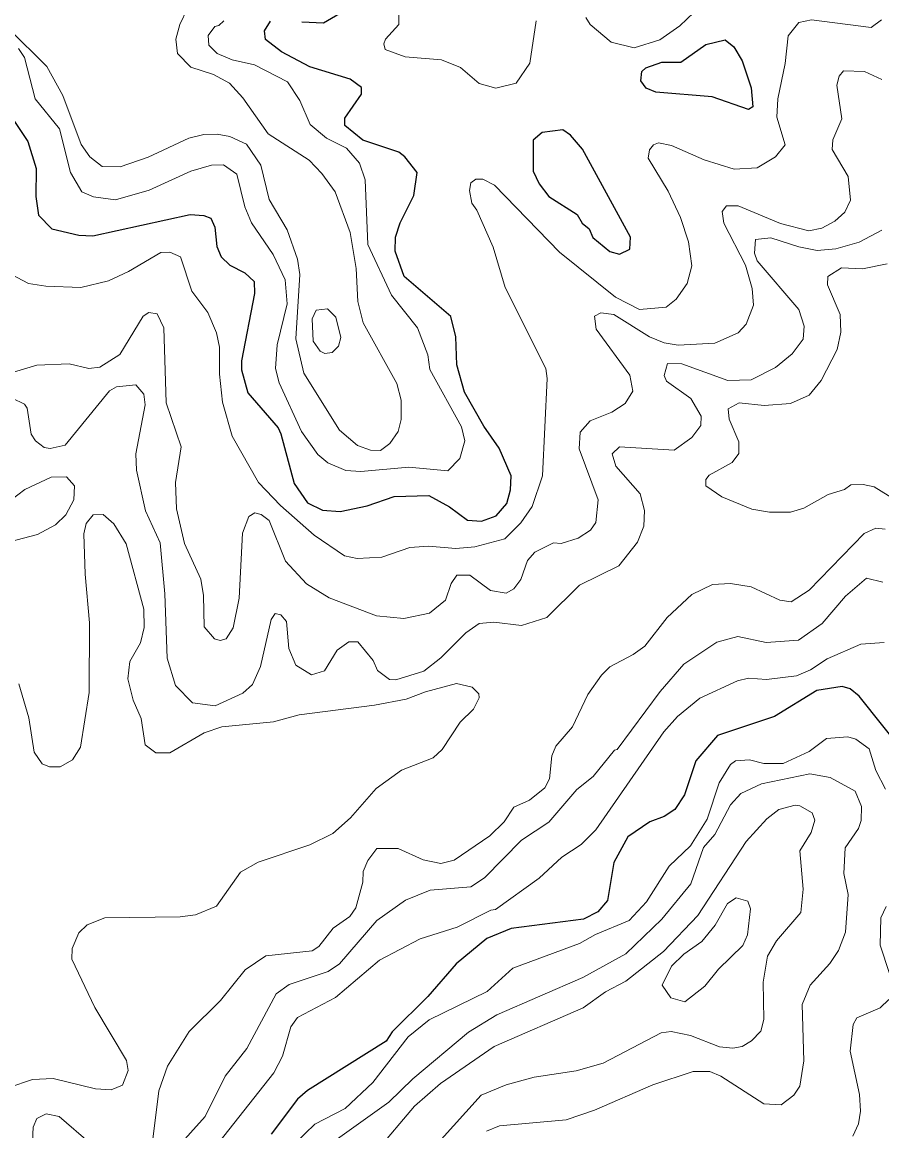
# Model space of a CAD drawing. Extents: x 763.2 to 816.8, y 7896.5 to 7952.7.
# Drawn here: x 793.698 to 796.137, y 7912.79 to 7915.937 of the extents above; entities that cross this region are included whole.
import ezdxf

# ---------------------------------------------------------------- set-up
doc = ezdxf.new("R2010")
doc.units = 0
doc.header["$LTSCALE"] = 0.064
doc.layers.add('1', color=7, linetype='Continuous', lineweight=25)
doc.layers.add('2', color=7, linetype='Continuous', lineweight=13)

msp = doc.modelspace()

# ---------------------------------------------------------------- linework, layer by layer
at = {"layer": '1'}
for points in [[(795.0514, 7914.7282), (795.0075, 7914.7906), (794.9526, 7914.8868), (794.9314, 7914.9649), (794.9279, 7915.0437), (794.9138, 7915.1013), (794.7819, 7915.2149), (794.7557, 7915.287), (794.7571, 7915.327), (794.7705, 7915.3673), (794.8091, 7915.4447), (794.8189, 7915.5101), (794.7838, 7915.5547), (794.7663, 7915.5679), (794.6642, 7915.6018), (794.613, 7915.6439), (794.6129, 7915.6646), (794.6604, 7915.7331), (794.6607, 7915.7515), (794.6285, 7915.7749), (794.514, 7915.8101), (794.4336, 7915.8526), (794.3886, 7915.8875), (794.3858, 7915.9122), (794.4029, 7915.94)], [(794.4915, 7915.9384), (794.5532, 7915.9352), (794.5982, 7915.9613)], [(793.6325, 7915.7197), (793.714, 7915.5983), (793.7377, 7915.5218), (793.7364, 7915.4422), (793.7443, 7915.3892), (793.7819, 7915.3507), (793.8589, 7915.3323), (793.8983, 7915.3305), (794.1743, 7915.391), (794.2131, 7915.3881), (794.2328, 7915.3804), (794.2446, 7915.3557), (794.25, 7915.2999), (794.2626, 7915.2711), (794.2866, 7915.2477), (794.3292, 7915.2259), (794.3558, 7915.2014), (794.3567, 7915.1673), (794.3198, 7914.9755), (794.32, 7914.9501), (794.3384, 7914.8846), (794.4242, 7914.7854), (794.4317, 7914.7691), (794.4692, 7914.6278), (794.5073, 7914.573), (794.5496, 7914.5518), (794.5999, 7914.5483), (794.6763, 7914.5641), (794.7529, 7914.5906), (794.852, 7914.5934), (794.9107, 7914.5616), (794.9618, 7914.5239), (795.0009, 7914.5206)], [(795.0009, 7914.5206), (795.043, 7914.5355), (795.0729, 7914.5713), (795.0837, 7914.6099), (795.0852, 7914.6498), (795.0514, 7914.7282)], [(796.2068, 7913.8558), (796.0727, 7914.0245), (796.0468, 7914.0451), (796.0249, 7914.0517), (795.9524, 7914.0404), (795.8324, 7913.9667), (795.6707, 7913.912), (795.6089, 7913.8407), (795.5773, 7913.7436), (795.5493, 7913.7023), (795.5194, 7913.6821), (795.4785, 7913.6677), (795.4167, 7913.6247), (795.3768, 7913.5523), (795.3585, 7913.4445), (795.331, 7913.4116), (795.291, 7913.3908), (795.0849, 7913.3646), (795.0162, 7913.3367), (794.9289, 7913.2641), (794.8493, 7913.1712), (794.7478, 7913.0709), (794.7309, 7913.0452), (794.5078, 7912.9051), (794.4792, 7912.88), (794.4041, 7912.7805)]]:
    msp.add_lwpolyline(points, dxfattribs=at)
for points in [[(795.4959, 7915.7383), (795.4687, 7915.7497), (795.453, 7915.7709), (795.4559, 7915.797), (795.4675, 7915.8077), (795.5129, 7915.8233), (795.5668, 7915.8238), (795.6372, 7915.874), (795.6929, 7915.8874), (795.7171, 7915.8671), (795.7408, 7915.8269), (795.7659, 7915.7511), (795.771, 7915.6967), (795.7584, 7915.6891), (795.6558, 7915.725)], [(795.2876, 7915.5768), (795.2532, 7915.6162), (795.2315, 7915.6317), (795.1728, 7915.6242), (795.1482, 7915.602), (795.1481, 7915.5139), (795.1645, 7915.4784), (795.1926, 7915.4424), (795.2723, 7915.3916), (795.2863, 7915.3667), (795.3066, 7915.3505), (795.317, 7915.326), (795.365, 7915.2863), (795.3928, 7915.2783), (795.4217, 7915.2929), (795.4238, 7915.327)]]:
    msp.add_lwpolyline(points, close=True, dxfattribs=at)
at = {"layer": '2'}
for points in [[(793.6593, 7915.9189), (793.7679, 7915.8113), (793.8132, 7915.7287), (793.8649, 7915.5895), (793.8899, 7915.555), (793.925, 7915.5275), (793.976, 7915.5264), (794.0557, 7915.5542), (794.1705, 7915.6076), (794.2137, 7915.6182), (794.2514, 7915.6196), (794.2875, 7915.6129), (794.3342, 7915.5912), (794.3754, 7915.531), (794.3982, 7915.4337), (794.4499, 7915.3479), (794.4792, 7915.2641), (794.4854, 7915.2205), (794.4743, 7915.0387), (794.4968, 7914.9408), (794.5982, 7914.7791), (794.6491, 7914.7353), (794.6865, 7914.7227), (794.7144, 7914.7213), (794.741, 7914.741), (794.7649, 7914.775), (794.7733, 7914.8092), (794.7731, 7914.8644), (794.7606, 7914.9118), (794.6652, 7915.0833), (794.65, 7915.1438), (794.6451, 7915.2378), (794.6286, 7915.3403), (794.586, 7915.4553), (794.5482, 7915.5079), (794.512, 7915.5456), (794.3954, 7915.6197), (794.3242, 7915.7222), (794.2857, 7915.7637), (794.2409, 7915.7889), (794.1765, 7915.8095), (794.1389, 7915.848), (794.1342, 7915.8892), (794.1451, 7915.9305), (794.1674, 7915.9761)], [(794.7663, 7915.9833), (794.7666, 7915.9309), (794.7292, 7915.8892), (794.7243, 7915.8753), (794.7279, 7915.8596), (794.7841, 7915.8383), (794.8877, 7915.83), (794.9411, 7915.8086), (794.9949, 7915.7629), (795.0422, 7915.7498), (795.0998, 7915.7643), (795.1382, 7915.8209), (795.1562, 7915.941)], [(794.8485, 7914.9933), (794.82, 7915.0694), (794.7462, 7915.1626), (794.6787, 7915.306), (794.6715, 7915.49), (794.6553, 7915.5368), (794.6177, 7915.5796), (794.5613, 7915.6082), (794.5149, 7915.6464), (794.4857, 7915.715), (794.4508, 7915.7674), (794.3573, 7915.8163), (794.2935, 7915.8301), (794.251, 7915.8479), (794.2271, 7915.8716), (794.226, 7915.8995), (794.2443, 7915.925), (794.2554, 7915.9272), (794.2699, 7915.9413)], [(796.1363, 7915.9436), (796.1072, 7915.9222), (795.9377, 7915.9435), (795.9011, 7915.9361), (795.8714, 7915.8985), (795.8628, 7915.8195), (795.8417, 7915.7198), (795.8388, 7915.6677), (795.8625, 7915.589), (795.8356, 7915.5547), (795.7837, 7915.5234), (795.718, 7915.5195), (795.6329, 7915.5462), (795.54, 7915.5874), (795.5032, 7915.5947), (795.4893, 7915.5891), (795.4776, 7915.5746), (795.4737, 7915.5515), (795.5312, 7915.4574), (795.5653, 7915.383), (795.5887, 7915.3133), (795.5981, 7915.2451), (795.5848, 7915.195), (795.5536, 7915.1509), (795.5251, 7915.1282), (795.4498, 7915.1218), (795.3809, 7915.1566), (795.222, 7915.2845), (795.0378, 7915.4749), (795.0052, 7915.4914), (794.9851, 7915.4911), (794.9709, 7915.4814)], [(795.2974, 7915.95), (795.3093, 7915.9306), (795.3689, 7915.88), (795.434, 7915.8647), (795.5076, 7915.8868), (795.5638, 7915.927), (795.6033, 7915.9646)], [(793.6876, 7915.8627), (793.7041, 7915.8366), (793.7343, 7915.7197), (793.8033, 7915.6347), (793.8352, 7915.5106), (793.8668, 7915.4553), (793.9004, 7915.4409), (793.9629, 7915.4327), (794.0578, 7915.4602), (794.1768, 7915.5143), (794.235, 7915.531), (794.2691, 7915.5322), (794.3068, 7915.5055), (794.3295, 7915.4133), (794.3487, 7915.368), (794.41, 7915.2778), (794.4443, 7915.2062), (794.4496, 7915.1372), (794.4218, 7915.0216), (794.4166, 7914.9539), (794.4267, 7914.9131), (794.4903, 7914.7756), (794.5364, 7914.7097), (794.5653, 7914.6859), (794.6158, 7914.6649), (794.659, 7914.6617), (794.7946, 7914.6745), (794.9057, 7914.6639)], [(794.3233, 7914.4864), (794.3405, 7914.5337), (794.3579, 7914.5445), (794.3755, 7914.5397), (794.3984, 7914.5227), (794.4447, 7914.4069), (794.505, 7914.3433), (794.569, 7914.3036), (794.7033, 7914.2517), (794.7806, 7914.2442), (794.8535, 7914.2592), (794.8986, 7914.2966), (794.9148, 7914.3441), (794.9308, 7914.3674), (794.9683, 7914.3671), (795.0271, 7914.3242), (795.0707, 7914.3167), (795.0925, 7914.3283), (795.1132, 7914.3552), (795.1314, 7914.4095), (795.1526, 7914.4324), (795.2052, 7914.459), (795.2275, 7914.4578), (795.2756, 7914.4724), (795.3101, 7914.4952), (795.3258, 7914.5166), (795.3318, 7914.5816), (795.278, 7914.7257), (795.2809, 7914.7736), (795.3092, 7914.806), (795.3709, 7914.8306), (795.4087, 7914.8548), (795.4303, 7914.8893), (795.4217, 7914.9355), (795.3264, 7915.0662), (795.3215, 7915.1024), (795.3394, 7915.1118), (795.3766, 7915.1073), (795.4778, 7915.0439), (795.5195, 7915.0265), (795.5589, 7915.0199), (795.6635, 7915.0262), (795.7292, 7915.0557), (795.7519, 7915.0796), (795.7725, 7915.1339), (795.7694, 7915.1812), (795.7498, 7915.2476), (795.6888, 7915.3667), (795.6843, 7915.3999), (795.6962, 7915.4158), (795.7291, 7915.4159), (795.8495, 7915.3661), (795.9297, 7915.3453), (795.9672, 7915.3521), (796.0038, 7915.3724), (796.0317, 7915.3974), (796.0483, 7915.4319), (796.0416, 7915.4986), (795.9962, 7915.5753), (795.9979, 7915.6031), (796.0238, 7915.6624), (796.0094, 7915.7582), (796.0158, 7915.7834), (796.0281, 7915.7986), (796.088, 7915.7971), (796.1374, 7915.7742)], [(794.9709, 7915.4814), (794.9674, 7915.4594), (794.974, 7915.4231), (794.9879, 7915.4039), (795.0342, 7915.2982), (795.0687, 7915.184)], [(796.1373, 7915.3471), (796.0731, 7915.313), (796.0064, 7915.2934), (795.9533, 7915.2894), (795.9014, 7915.299), (795.8219, 7915.3253), (795.779, 7915.3198), (795.7755, 7915.2819), (795.7829, 7915.2595), (795.9013, 7915.1219), (795.917, 7915.0738), (795.9139, 7915.037), (795.883, 7914.9956), (795.8352, 7914.9567), (795.7662, 7914.9215), (795.7002, 7914.9196), (795.5695, 7914.967), (795.5293, 7914.968)], [(795.0687, 7915.184), (795.1835, 7914.9539), (795.1875, 7914.9253), (795.1742, 7914.649), (795.145, 7914.5623), (795.1124, 7914.5159), (795.067, 7914.4708), (794.982, 7914.4481), (794.9285, 7914.4431), (794.8505, 7914.4494), (794.7979, 7914.4463), (794.7182, 7914.4185), (794.6484, 7914.4151), (794.6122, 7914.4226), (794.5263, 7914.4812), (794.4309, 7914.5651), (794.3683, 7914.6305), (794.2936, 7914.7619), (794.2659, 7914.859), (794.2574, 7914.9379), (794.2573, 7915.0142), (794.2488, 7915.055), (794.2244, 7915.1135), (794.1796, 7915.1739), (794.1474, 7915.2707), (794.1167, 7915.2842), (794.0912, 7915.2831), (793.9998, 7915.229), (793.9432, 7915.2029), (793.8644, 7915.1842), (793.765, 7915.1875), (793.7157, 7915.1956), (793.6513, 7915.229)], [(796.2222, 7914.5518), (796.115, 7914.6185), (796.0837, 7914.6249), (796.0488, 7914.6235), (796.0313, 7914.6106), (795.985, 7914.5967), (795.9158, 7914.5574), (795.8777, 7914.5466), (795.818, 7914.5467), (795.768, 7914.5553), (795.6829, 7914.5896), (795.6379, 7914.6211), (795.638, 7914.6395), (795.6468, 7914.6515), (795.7128, 7914.6875), (795.7312, 7914.7125), (795.7312, 7914.746), (795.7039, 7914.8105), (795.7012, 7914.8393), (795.7326, 7914.857), (795.8032, 7914.8488), (795.8777, 7914.8544), (795.9306, 7914.8788), (795.9648, 7914.9196), (796.0105, 7915.0077), (796.0207, 7915.0576), (796.0188, 7915.1076), (795.9833, 7915.1918), (795.9834, 7915.2156), (796.0226, 7915.2397), (796.0819, 7915.2368), (796.1525, 7915.2511)], [(793.5869, 7914.9179), (793.7399, 7914.9637), (793.8314, 7914.9671), (793.8866, 7914.9541), (793.9183, 7914.9577), (793.9752, 7914.9943), (794.0407, 7915.1023), (794.0569, 7915.1131), (794.0806, 7915.1092), (794.0995, 7915.0692), (794.1062, 7914.8565), (794.1486, 7914.7322), (794.1326, 7914.631), (794.1357, 7914.5554), (794.1583, 7914.4575), (794.2046, 7914.3566), (794.2128, 7914.3096), (794.2143, 7914.2208), (794.2431, 7914.1864)], [(794.9057, 7914.6639), (794.9401, 7914.6982), (794.9541, 7914.7491), (794.944, 7914.7887), (794.8545, 7914.9511), (794.8485, 7914.9933)], [(795.5293, 7914.968), (795.5198, 7914.9342), (795.526, 7914.9185), (795.5948, 7914.8685), (795.6241, 7914.8184), (795.623, 7914.7923)], [(795.623, 7914.7923), (795.5976, 7914.758), (795.5478, 7914.7222), (795.3924, 7914.7322), (795.3719, 7914.7122), (795.3824, 7914.6771), (795.4511, 7914.5988), (795.4636, 7914.5507), (795.4619, 7914.5063), (795.4435, 7914.4612), (795.3911, 7914.3941), (795.2796, 7914.3394), (795.1867, 7914.2471), (795.1145, 7914.2244), (795.0363, 7914.2341), (794.9949, 7914.2306), (794.9569, 7914.2041), (794.8855, 7914.1329), (794.8372, 7914.0955), (794.7585, 7914.0702), (794.74, 7914.0712), (794.7056, 7914.0968), (794.6936, 7914.1249), (794.6501, 7914.1783), (794.6251, 7914.1779), (794.5917, 7914.1542), (794.5559, 7914.0964), (794.5192, 7914.0848), (794.4741, 7914.1118), (794.4548, 7914.159), (794.4476, 7914.2363), (794.432, 7914.2552), (794.4158, 7914.2586), (794.4048, 7914.2421), (794.3742, 7914.1084), (794.351, 7914.0568), (794.3244, 7914.0324), (794.2457, 7913.9966), (794.1813, 7914.0055), (794.1327, 7914.0539), (794.1096, 7914.1315), (794.1029, 7914.3141), (794.0896, 7914.4594), (794.0474, 7914.55), (794.0224, 7914.6658), (794.0207, 7914.7118), (794.0468, 7914.8512), (794.0433, 7914.8816), (794.0201, 7914.9076), (793.9653, 7914.9019), (793.946, 7914.8905), (793.8199, 7914.7369), (793.7769, 7914.7273), (793.7604, 7914.7301), (793.7356, 7914.7492), (793.7234, 7914.7674), (793.7118, 7914.8416), (793.7041, 7914.8527), (793.6696, 7914.8698)], [(793.6657, 7914.5807), (793.7057, 7914.6109), (793.7797, 7914.6455), (793.8234, 7914.6466), (793.8459, 7914.6209), (793.8446, 7914.5817), (793.8217, 7914.5384), (793.7924, 7914.5104), (793.7409, 7914.4833), (793.6618, 7914.4624)], [(793.6883, 7914.0591), (793.7167, 7913.9625), (793.7314, 7913.8652), (793.7546, 7913.8322), (793.775, 7913.8234), (793.8056, 7913.8232), (793.8402, 7913.8434), (793.8632, 7913.879), (793.8875, 7914.0347), (793.8893, 7914.2318), (793.8761, 7914.37), (793.8728, 7914.4851), (793.8798, 7914.5139), (793.8996, 7914.5385), (793.9273, 7914.5396), (793.9579, 7914.5133), (793.9933, 7914.4564), (794.0432, 7914.2709), (794.0436, 7914.2194), (794.0337, 7914.1752), (794.0031, 7914.1221), (793.9974, 7914.0737), (794.0123, 7914.0132), (794.0352, 7913.9605), (794.0471, 7913.8864), (794.0768, 7913.8631), (794.117, 7913.8628), (794.2141, 7913.9199), (794.264, 7913.9366), (794.4112, 7913.9516), (794.4841, 7913.9712), (794.6976, 7913.9981), (794.7875, 7914.0156), (794.8418, 7914.0367), (794.9302, 7914.0598), (794.9748, 7914.0501), (794.9931, 7914.0303), (794.9947, 7914.019), (794.9783, 7913.9873), (794.9403, 7913.9504), (794.8891, 7913.8723), (794.8638, 7913.8495), (794.7742, 7913.814), (794.7023, 7913.762), (794.6292, 7913.6792), (794.5795, 7913.6341), (794.5138, 7913.6018), (794.3671, 7913.5528), (794.3172, 7913.5246), (794.2496, 7913.428), (794.1897, 7913.4031), (794.1465, 7913.3975), (793.9326, 7913.3945)], [(796.1467, 7914.4982), (796.12, 7914.5005), (796.0869, 7914.4861), (795.9308, 7914.3251), (795.8798, 7914.292), (795.8475, 7914.297), (795.7661, 7914.3343), (795.7075, 7914.3443), (795.6567, 7914.3408), (795.5984, 7914.313), (795.5277, 7914.2474), (795.4641, 7914.166), (795.4318, 7914.142), (795.3651, 7914.1076), (795.3412, 7914.0841)], [(794.2431, 7914.1864), (794.26, 7914.1818), (794.2766, 7914.187), (794.2966, 7914.2179), (794.3131, 7914.3023), (794.3233, 7914.4864)], [(796.1398, 7914.3478), (796.0936, 7914.3589), (796.0339, 7914.3081), (795.9675, 7914.2306), (795.9007, 7914.1835), (795.8087, 7914.1768), (795.7289, 7914.1932), (795.6684, 7914.177), (795.5751, 7914.1153), (795.5081, 7914.0377), (795.3857, 7913.8723), (795.3784, 7913.8706), (795.3177, 7913.7959), (795.2713, 7913.7591), (795.192, 7913.6668), (795.1148, 7913.6158), (795.0099, 7913.5084), (794.9705, 7913.4832), (794.8556, 7913.4732), (794.7859, 7913.445), (794.7041, 7913.3877), (794.5985, 7913.2642), (794.5656, 7913.243), (794.4552, 7913.2056), (794.4186, 7913.179), (794.3353, 7913.0243), (794.2738, 7912.9457), (794.2169, 7912.8311), (794.1341, 7912.7387)], [(796.1434, 7914.1767), (796.0778, 7914.1716), (795.9817, 7914.1299), (795.9346, 7914.0992), (795.895, 7914.0819), (795.8094, 7914.0716), (795.7584, 7914.0748), (795.7279, 7914.0678), (795.6209, 7914.0184), (795.5573, 7913.9662), (795.5183, 7913.9225), (795.326, 7913.6448), (795.284, 7913.603), (795.2287, 7913.5674), (795.165, 7913.5075)], [(795.3412, 7914.0841), (795.3033, 7914.0285), (795.2598, 7913.9369), (795.2119, 7913.882), (795.201, 7913.8552), (795.1939, 7913.7897)], [(796.1479, 7913.7605), (796.1204, 7913.8132), (796.1007, 7913.8745), (796.0632, 7913.902), (796.041, 7913.9089), (795.9797, 7913.9038), (795.9306, 7913.8671), (795.8567, 7913.8334), (795.8022, 7913.8333), (795.762, 7913.8431), (795.7219, 7913.8404), (795.7072, 7913.83), (795.6754, 7913.7784), (795.6415, 7913.6752), (795.5945, 7913.5994), (795.5334, 7913.5417), (795.4693, 7913.44), (795.4203, 7913.3874), (795.325, 7913.348), (795.2789, 7913.322), (795.0903, 7913.2521), (795.0171, 7913.1861), (794.8523, 7913.1051), (794.7932, 7913.0574), (794.6927, 7912.9279), (794.6144, 7912.8542), (794.5285, 7912.8093), (794.4456, 7912.7299)], [(795.0152, 7912.789), (795.0518, 7912.8043), (795.2411, 7912.8219), (795.3222, 7912.8489), (795.4873, 7912.9213), (795.6017, 7912.9589), (795.6491, 7912.9589), (795.6799, 7912.9459), (795.8022, 7912.8672), (795.8514, 7912.8639), (795.8871, 7912.8912), (795.904, 7912.9169), (795.9154, 7912.9895), (795.9109, 7913.1494), (795.9338, 7913.2038), (795.9899, 7913.2653), (796.0141, 7913.3025), (796.0343, 7913.3539), (796.0419, 7913.4609), (796.0288, 7913.5208), (796.0329, 7913.5932), (796.0712, 7913.6486), (796.0782, 7913.6712), (796.0794, 7913.7114), (796.061, 7913.7545), (795.9901, 7913.7936), (795.9329, 7913.8036), (795.7956, 7913.7757), (795.7365, 7913.7476), (795.7077, 7913.7161), (795.6634, 7913.631), (795.631, 7913.5942), (795.5948, 7913.4915), (795.5128, 7913.3908), (795.411, 7913.2926), (795.2889, 7913.2259), (795.0449, 7913.1193), (794.9641, 7913.0706), (794.8067, 7912.938), (794.7383, 7912.8714), (794.5861, 7912.7633)], [(795.1939, 7913.7897), (795.1805, 7913.7639), (795.1377, 7913.7288), (795.0932, 7913.709), (795.0658, 7913.6673), (795.0248, 7913.6276), (794.9232, 7913.5583), (794.8859, 7913.5491), (794.8352, 7913.5592), (794.7647, 7913.5921), (794.7046, 7913.5913), (794.6785, 7913.5577), (794.6651, 7913.5268), (794.6646, 7913.4957), (794.6447, 7913.4235), (794.6277, 7913.3986), (794.5802, 7913.3655), (794.5398, 7913.314), (794.5202, 7913.301), (794.389, 7913.2875), (794.3309, 7913.2477), (794.261, 7913.16), (794.1718, 7913.0723), (794.1099, 7912.9743), (794.0855, 7912.9037), (794.0632, 7912.7214)], [(794.8784, 7912.7562), (794.9999, 7912.8912), (795.0711, 7912.9207), (795.1507, 7912.9423), (795.2697, 7912.9606), (795.3459, 7912.9822), (795.5106, 7913.0683), (795.5392, 7913.0722), (795.5945, 7913.0609), (795.6762, 7913.0292), (795.7141, 7913.0248), (795.7403, 7913.0294), (795.7671, 7913.0456), (795.7934, 7913.0734), (795.8021, 7913.106), (795.8007, 7913.2128), (795.8127, 7913.2859), (795.8377, 7913.3299), (795.9071, 7913.41), (795.9139, 7913.4759), (795.9041, 7913.5853), (795.9365, 7913.6371), (795.9465, 7913.6718), (795.9393, 7913.6926), (795.9048, 7913.713), (795.8911, 7913.7148), (795.8446, 7913.7021), (795.8109, 7913.6761), (795.7517, 7913.612), (795.6153, 7913.4016), (795.5178, 7913.2992), (795.411, 7913.2154), (795.3531, 7913.1848), (795.2894, 7913.1396), (795.0373, 7913.0298), (794.8852, 7912.9244), (794.8114, 7912.8604), (794.7027, 7912.7321)], [(795.165, 7913.5075), (795.0407, 7913.4183), (795.0277, 7913.4171), (794.9318, 7913.3686), (794.8272, 7913.3358), (794.7121, 7913.2751)], [(796.1586, 7913.2367), (796.1325, 7913.317), (796.1344, 7913.3951), (796.1491, 7913.4273)], [(793.9326, 7913.3945), (793.8827, 7913.3746), (793.8589, 7913.3527), (793.8397, 7913.3077), (793.8383, 7913.2775), (793.9044, 7913.1408)], [(794.7121, 7913.2751), (794.5871, 7913.1685), (794.4792, 7913.1117), (794.4606, 7913.0858), (794.4361, 7913.0027), (794.4121, 7912.9547), (794.2132, 7912.7037)], [(793.9044, 7913.1408), (793.9942, 7912.9901), (793.999, 7912.9618), (793.9828, 7912.92), (793.9505, 7912.9063), (793.9056, 7912.9097), (793.7862, 7912.9393), (793.727, 7912.9364), (793.6598, 7912.9131), (793.5808, 7912.8557), (793.528, 7912.7672)], [(796.0545, 7912.7756), (796.0708, 7912.8106), (796.0766, 7912.8462), (796.0735, 7912.8935), (796.0473, 7913.0165), (796.0554, 7913.092), (796.0663, 7913.1108), (796.1326, 7913.1396), (796.1571, 7913.1636)], [(793.893, 7912.7532), (793.8025, 7912.8311), (793.7655, 7912.8385), (793.7394, 7912.8251), (793.7286, 7912.8004), (793.7248, 7912.7188)]]:
    msp.add_lwpolyline(points, dxfattribs=at)
for points in [[(794.6023, 7915.0419), (794.5882, 7915.0997), (794.564, 7915.1232), (794.5321, 7915.1197), (794.5204, 7915.0946), (794.5238, 7915.0316), (794.5437, 7915.0035), (794.5568, 7914.9971), (794.577, 7914.9991), (794.5955, 7915.0173)], [(795.743, 7913.3161), (795.7556, 7913.3471), (795.7644, 7913.4209), (795.7567, 7913.4427), (795.7238, 7913.4513), (795.699, 7913.4354), (795.6637, 7913.3742), (795.6263, 7913.3273), (795.5749, 7913.2921), (795.5402, 7913.2574), (795.5135, 7913.2034), (795.5388, 7913.1674), (795.5779, 7913.1563), (795.6351, 7913.2012), (795.674, 7913.2497)]]:
    msp.add_lwpolyline(points, close=True, dxfattribs=at)

doc.saveas('drawing.dxf')
